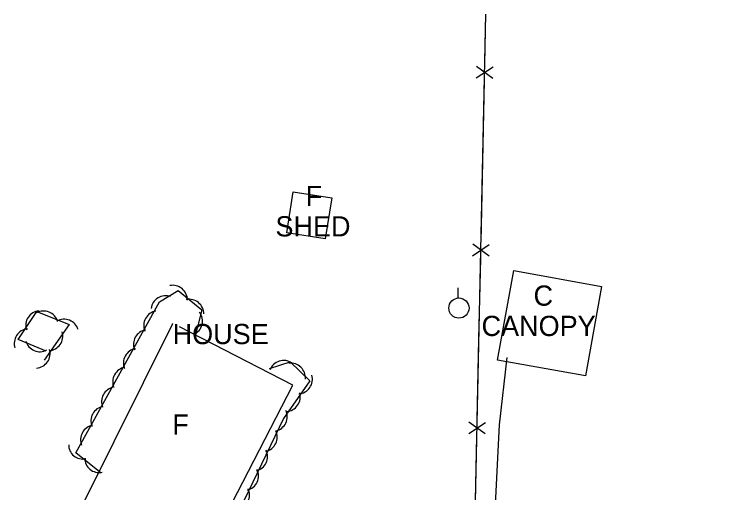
# Model space of a CAD drawing. Extents: x 1441650 to 1491889, y 345904 to 358319.
# Drawn here: x 1445512.9 to 1445689, y 354811.6 to 354930 of the extents above; entities that cross this region are included whole.
import ezdxf

# ---------------------------------------------------------------- set-up
doc = ezdxf.new("R2010")
doc.units = 0
for name, color, linetype in [('S_BUILDING', 7, 'Continuous'), ('S_BUILDING_ANNOT', 7, 'Continuous'), ('S_FENCE', 7, 'Continuous'), ('S_PARKING', 7, 'Continuous'), ('S_STR_PT_SYM', 7, 'Continuous'), ('S_TREE', 7, 'Continuous'), ('S_UTILITY_POLE', 7, 'Continuous')]:
    doc.layers.add(name, color=color, linetype=linetype)

msp = doc.modelspace()

# ---------------------------------------------------------------- linework, layer by layer
at = {"layer": 'S_BUILDING'}
msp.add_line((1445552.13, 354853.34), (1445530.32, 354809.54), dxfattribs=at)
for points in [[(1445580.39, 354875.84), (1445581.98, 354886.05), (1445591.5, 354884.57), (1445589.9, 354874.36)], [(1445658.3, 354862.63), (1445654.29, 354840.47), (1445632.56, 354844.41), (1445636.58, 354866.57)]]:
    msp.add_lwpolyline(points, close=True, dxfattribs=at)
msp.add_lwpolyline([(1445559.95, 354795.61), (1445581.84, 354838.2), (1445553.81, 354852.61)], dxfattribs=at)
at = {"layer": 'S_FENCE'}
for p, q in [((1445627.28, 354914.19), (1445631.44, 354916.97)), ((1445631.38, 354914.1), (1445627.34, 354917.05)), ((1445626.33, 354870.19), (1445630.49, 354872.97)), ((1445630.43, 354870.11), (1445626.4, 354873.06)), ((1445625.39, 354826.2), (1445629.55, 354828.98)), ((1445629.48, 354826.11), (1445625.45, 354829.07))]:
    msp.add_line(p, q, dxfattribs=at)
for points in [[(1445689.01, 354670.85), (1445624.73, 354700.32), (1445629.67, 354929.96)], [(1445629.4, 354917.58), (1445629.67, 354929.96)], [(1445628.89, 354893.58), (1445629.32, 354913.58)], [(1445628.46, 354873.58), (1445628.89, 354893.58)], [(1445627.94, 354849.59), (1445628.37, 354869.58)], [(1445627.51, 354829.59), (1445627.94, 354849.59)], [(1445627, 354805.59), (1445627.43, 354825.59)]]:
    msp.add_lwpolyline(points, dxfattribs=at)
at = {"layer": 'S_PARKING'}
msp.add_lwpolyline([(1445629.79, 354764.3), (1445633.04, 354828.37), (1445634.88, 354845.02)], dxfattribs=at)
at = {"layer": 'S_STR_PT_SYM'}
msp.add_lwpolyline([(1445552.13, 354853.34), (1445552.13, 354853.39), (1445552.13, 354853.34), (1445552.08, 354853.34), (1445552.13, 354853.34), (1445552.13, 354853.29), (1445552.13, 354853.34), (1445552.18, 354853.34)], dxfattribs=at)
at = {"layer": 'S_TREE'}
for points in [[(1445534.42, 354816.4), (1445528.17, 354821.47), (1445548.85, 354858.78), (1445553.5, 354861.59), (1445559.33, 354856.8), (1445557.51, 354849.71)], [(1445520.86, 354846.57), (1445513.93, 354849.45), (1445518.49, 354856.43), (1445526.55, 354853.17), (1445520.35, 354844.36)], [(1445576.12, 354842.34), (1445581.2, 354843.94), (1445586.05, 354839.27), (1445579.56, 354829.97), (1445563.3, 354796.19), (1445557.77, 354789.62), (1445550.88, 354790.53), (1445544.87, 354795.47), (1445548.04, 354800.92)]]:
    msp.add_lwpolyline(points, dxfattribs=at)
for centre, start, end in [((1445519.41, 354852.97), 96.0245, 197.6214), ((1445520.2, 354852.9), 17.1913, 118.7882), ((1445525.25, 354850.86), 17.1913, 118.7882), ((1445516.58, 354848.5), 96.0245, 197.6214), ((1445521.32, 354850.37), 274.0316, 15.6285), ((1445519.28, 354850.11), 196.5678, 298.1647), ((1445518.19, 354846.05), 274.0316, 15.6285)]:
    msp.add_arc(centre, 3.64, start, end, dxfattribs=at)
for centre, major_axis, ratio, start_param, end_param in [((1445552.15, 354859.27), (-2.81, 2.31), 0.99582, 3.825789, 5.598989), ((1445550.4, 354856.65), (-3.12, -1.89), 0.999727, 3.825789, 5.598989), ((1445556.22, 354855.82), (-2.81, 2.31), 0.99582, 3.825789, 5.598989), ((1445548.61, 354852.94), (-0.15, -3.64), 0.996717, 3.360313, 5.133513), ((1445555.89, 354854.06), (0.91, 3.53), 0.995924, 3.825789, 5.598989), ((1445546.07, 354848.29), (-0.15, -3.64), 0.996717, 3.360313, 5.133513), ((1445543.57, 354843.63), (-0.15, -3.64), 0.996717, 3.360313, 5.133513), ((1445579.61, 354840.65), (1, -3.5), 0.999075, 2.283764, 4.056965), ((1445581.34, 354840.01), (-2.72, 2.43), 0.999543, 3.788223, 5.561424), ((1445540.92, 354839.01), (-0.15, -3.64), 0.996717, 3.360313, 5.133513), ((1445583.08, 354839.67), (0.58, 3.6), 0.999764, 3.37702, 5.15022), ((1445538.16, 354834.09), (-0.15, -3.64), 0.996717, 3.360313, 5.133513), ((1445580.08, 354835.3), (0.58, 3.6), 0.999764, 3.37702, 5.15022), ((1445535.52, 354829.33), (-0.15, -3.64), 0.996717, 3.360313, 5.133513), ((1445576.86, 354830.41), (-1.6, 3.27), 0.999264, 2.921345, 4.694545), ((1445532.98, 354824.68), (-0.15, -3.64), 0.996717, 3.360313, 5.133513), ((1445574.38, 354825.34), (-1.6, 3.27), 0.999264, 2.921345, 4.694545), ((1445530.03, 354823.47), (3.19, 1.77), 0.967146, 2.626371, 4.399571), ((1445572, 354820.57), (-1.6, 3.27), 0.999264, 2.921345, 4.694545), ((1445534.01, 354820.14), (3.19, 1.77), 0.967146, 2.626371, 4.399571), ((1445569.78, 354815.78), (-1.6, 3.27), 0.999264, 2.921345, 4.694545), ((1445567.51, 354810.99), (-1.6, 3.27), 0.999264, 2.921345, 4.694545)]:
    msp.add_ellipse(centre, major_axis=major_axis, ratio=ratio, start_param=start_param, end_param=end_param, dxfattribs=at)
at = {"layer": 'S_UTILITY_POLE'}
msp.add_line((1445622.83, 354859.79), (1445622.83, 354862.27), dxfattribs=at)
msp.add_circle((1445622.98, 354857.27), 2.5, dxfattribs=at)

# ---------------------------------------------------------------- texts
at = {"layer": 'S_BUILDING_ANNOT'}
for s, p in [('F', (1445585.07, 354882.49)), ('SHED', (1445577.57, 354874.99)), ('C', (1445641.44, 354857.85)), ('CANOPY', (1445628.58, 354850.35)), ('HOUSE', (1445552.13, 354848.34)), ('F', (1445552.07, 354825.96))]:
    msp.add_text(s, height=5, dxfattribs=at).set_placement(p)

doc.saveas('drawing.dxf')
